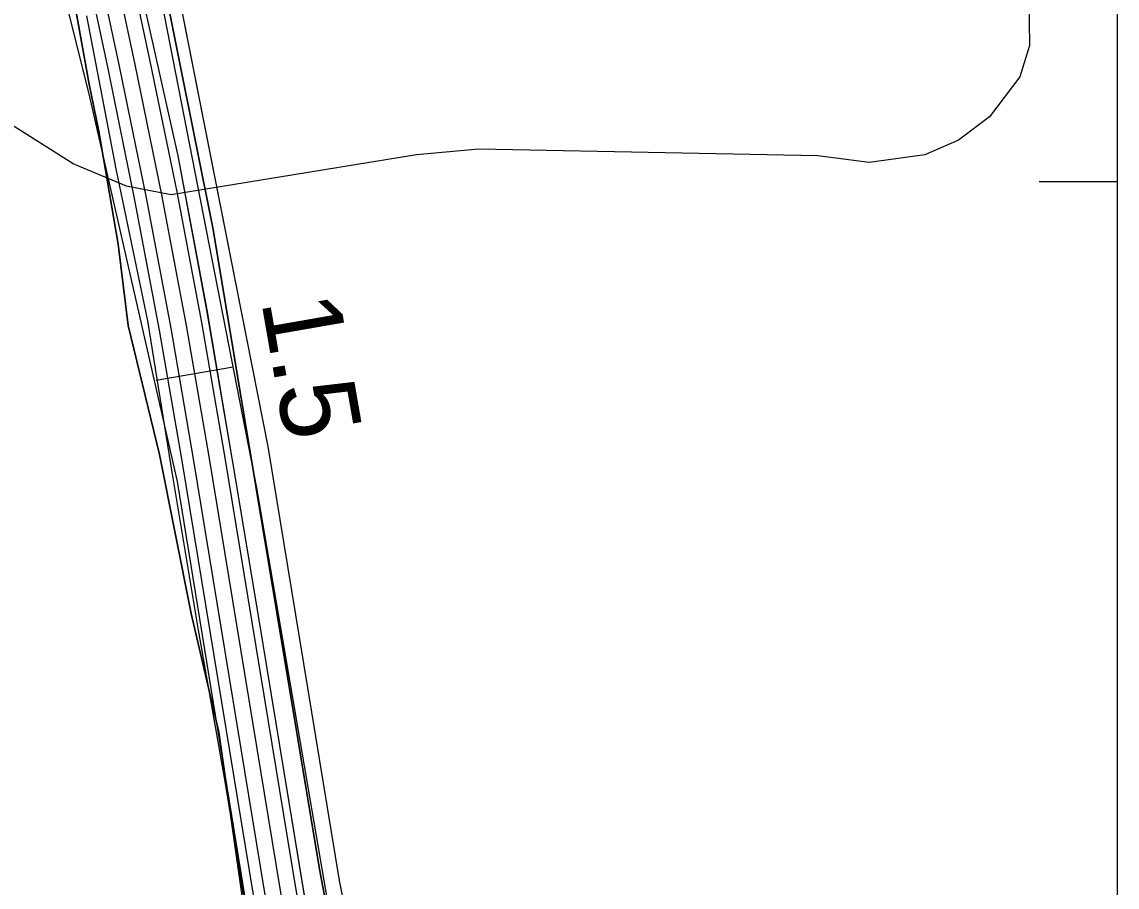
# Model space of a CAD drawing. Extents: x -662620 to -656370, y -1067090 to -1062990.
# Drawn here: x -656510.4 to -656370, y -1065090.5 to -1064979.5 of the extents above; entities that cross this region are included whole.
import ezdxf

# ---------------------------------------------------------------- set-up
doc = ezdxf.new("R2010")
doc.units = 0
for name, color, linetype in [('CESTA_ZABOR', 7, 'Continuous'), ('ctvercova_sit', 7, 'Continuous'), ('Default', 7, 'Continuous'), ('HRANICE_KATASTRÁLNÍHO_ÚZEMÍ', 7, 'Continuous'), ('KRAJINNA_ZELEN', 7, 'Continuous'), ('KRAJINNA_ZELEN_PLOSNA', 7, 'Continuous'), ('OBVOD_PÚ', 7, 'Continuous'), ('Ochr__pás__vod__zdroje_II__stupně', 7, 'Continuous'), ('Odvodnení_cesty_príkopem_-_navržené', 7, 'Continuous'), ('OSTATNÍ_PLOCHA_-_NAVRŽENÁ', 7, 'Continuous'), ('OSTATNÍ_PLOCHA_-_STÁVAJÍCÍ', 7, 'Continuous'), ('POLNÍ_CESTA_NAVRŽENÁ_-_KRAJ', 7, 'Continuous'), ('POLNÍ_CESTA_NAVRŽENÁ_-_OSA', 7, 'Continuous'), ('ram', 7, 'Continuous'), ('Trvalý_trávní_porost_-_stávající', 7, 'Continuous'), ('VRSTEVNICE_ZÁKLADNÍ', 7, 'Continuous')]:
    doc.layers.add(name, color=color, linetype=linetype)

msp = doc.modelspace()

# ---------------------------------------------------------------- linework, layer by layer
at = {"layer": 'CESTA_ZABOR'}
for points in [[(-656494.78, -1064977.19), (-656490.42, -1064996.71), (-656486.75, -1065016.47), (-656483.39, -1065036.23), (-656480.09, -1065055.93), (-656476.85, -1065075.67), (-656473.61, -1065095.4), (-656469.71, -1065114.87), (-656464.87, -1065134.14), (-656459.15, -1065153.27), (-656453.67, -1065172.51), (-656449.89, -1065185.85), (-656448.99, -1065188.76), (-656448.8, -1065190.93), (-656448.65, -1065192.96), (-656447.29, -1065197.54), (-656447.85, -1065199.26), (-656448.1, -1065200.17), (-656448.53, -1065201.45), (-656449.38, -1065202.96), (-656450.36, -1065204.34), (-656451.46, -1065205.55), (-656452.99, -1065206.72), (-656454.5, -1065207.53)], [(-656494.78, -1064977.19), (-656490.42, -1064996.71), (-656486.75, -1065016.47), (-656483.39, -1065036.23), (-656480.09, -1065055.93), (-656476.85, -1065075.67), (-656473.61, -1065095.4), (-656469.71, -1065114.87), (-656464.87, -1065134.14), (-656459.15, -1065153.27), (-656453.67, -1065172.51), (-656449.89, -1065185.85), (-656448.99, -1065188.76), (-656448.8, -1065190.93), (-656448.65, -1065192.96), (-656447.29, -1065197.54), (-656447.85, -1065199.26), (-656448.1, -1065200.17), (-656448.53, -1065201.45), (-656449.38, -1065202.96), (-656450.36, -1065204.34), (-656451.46, -1065205.55), (-656452.99, -1065206.72), (-656454.5, -1065207.53)], [(-656481.14, -1065096.73), (-656484.35, -1065076.93), (-656487.83, -1065057.24), (-656491.13, -1065037.5), (-656494.29, -1065017.84), (-656498.34, -1064998.34), (-656502.09, -1064978.75)], [(-656481.14, -1065096.73), (-656484.35, -1065076.93), (-656487.83, -1065057.24), (-656491.13, -1065037.5), (-656494.29, -1065017.84), (-656498.34, -1064998.34), (-656502.09, -1064978.75)]]:
    msp.add_lwpolyline(points, dxfattribs=at)
at = {"layer": 'ctvercova_sit'}
msp.add_lwpolyline([(-656380.02, -1065000), (-656370.02, -1065000)], dxfattribs=at)
at = {"layer": 'HRANICE_KATASTRÁLNÍHO_ÚZEMÍ'}
msp.add_lwpolyline([(-656439.39, -1065207.14), (-656443.09, -1065201.02), (-656451.67, -1065174.86), (-656460.4, -1065143.02), (-656464.52, -1065125.94), (-656467.38, -1065114.23), (-656472.28, -1065088.16), (-656485.89, -1065006.14), (-656494.94, -1064961.17)], dxfattribs=at)
at = {"layer": 'KRAJINNA_ZELEN'}
msp.add_lwpolyline([(-656497.93, -1064949.27), (-656480.36, -1065039.26), (-656467.4, -1065114.78), (-656447.2, -1065186.68)], dxfattribs=at)
at = {"layer": 'KRAJINNA_ZELEN_PLOSNA'}
for p, q in [((-656478.84, -1065033.97), (-656494.69, -1064953.84)), ((-656494.78, -1064977.19), (-656490.42, -1064996.71)), ((-656490.42, -1064996.71), (-656486.74, -1065016.42)), ((-656486.74, -1065016.42), (-656483.39, -1065036.23)), ((-656469.7, -1065089.62), (-656478.84, -1065033.97)), ((-656483.39, -1065036.23), (-656480.09, -1065055.93)), ((-656480.09, -1065055.93), (-656476.85, -1065075.67)), ((-656476.85, -1065075.67), (-656473.61, -1065095.4)), ((-656464.92, -1065113.72), (-656469.7, -1065089.62))]:
    msp.add_line(p, q, dxfattribs=at)
msp.add_lwpolyline([(-656448.99, -1065188.76), (-656448.95, -1065189.24), (-656444.58, -1065188.26), (-656445.23, -1065185.87), (-656458.9, -1065137.87), (-656464.92, -1065113.72), (-656469.7, -1065089.62), (-656478.84, -1065033.97), (-656494.69, -1064953.84), (-656497.42, -1064940.38), (-656502.26, -1064941.2), (-656498.76, -1064957.6), (-656494.78, -1064977.19), (-656490.42, -1064996.71), (-656486.74, -1065016.42), (-656483.39, -1065036.23), (-656480.09, -1065055.93), (-656476.85, -1065075.67), (-656473.61, -1065095.4), (-656469.71, -1065114.87), (-656464.87, -1065134.14), (-656459.15, -1065153.27), (-656453.67, -1065172.51)], close=True, dxfattribs=at)
at = {"layer": 'OBVOD_PÚ'}
for points in [[(-656494.94, -1064961.17), (-656485.89, -1065006.14)], [(-656485.89, -1065006.14), (-656472.28, -1065088.16)], [(-656472.28, -1065088.16), (-656467.38, -1065114.23)]]:
    msp.add_lwpolyline(points, dxfattribs=at)
at = {"layer": 'Ochr__pás__vod__zdroje_II__stupně'}
msp.add_lwpolyline([(-656902.49, -1064211.06), (-656870.69, -1064245.1), (-656813.68, -1064307.33), (-656789.45, -1064338.69), (-656753.82, -1064387.14), (-656733.87, -1064430.37), (-656709.77, -1064478.5), (-656677.57, -1064535.7), (-656637.77, -1064596.35), (-656621.25, -1064625.05), (-656580.09, -1064710.7), (-656579.61, -1064743.82), (-656566.9, -1064775.79), (-656528.15, -1064877.87), (-656517.82, -1064924.92), (-656501.77, -1064989.11), (-656490.51, -1065038.46), (-656481.56, -1065093.61), (-656483.91, -1065106.33), (-656475.9, -1065134.62), (-656467.89, -1065169.5), (-656470.72, -1065191.65), (-656494.71, -1065192.2), (-656511.61, -1065234.43)], dxfattribs=at)
at = {"layer": 'Odvodnení_cesty_príkopem_-_navržené'}
msp.add_lwpolyline([(-656510.07, -1064935.68), (-656499.39, -1064985.71), (-656495.98, -1065002.36), (-656492.82, -1065019.05), (-656489.94, -1065035.8), (-656480.8, -1065091.45), (-656477.74, -1065108.09), (-656474.04, -1065124.59), (-656469.72, -1065140.95), (-656456.04, -1065189.01), (-656455.69, -1065192), (-656456.31, -1065194.95), (-656457.83, -1065197.55), (-656460.1, -1065199.54), (-656462.88, -1065200.7), (-656465.88, -1065200.92), (-656490.25, -1065198.75), (-656493.54, -1065198.61), (-656496.83, -1065198.76), (-656500.09, -1065199.22), (-656501.61, -1065199.5)], dxfattribs=at)
at = {"layer": 'OSTATNÍ_PLOCHA_-_NAVRŽENÁ'}
for points in [[(-656494.78, -1064977.19), (-656490.42, -1064996.71), (-656486.75, -1065016.47), (-656483.39, -1065036.23), (-656480.09, -1065055.93), (-656476.85, -1065075.67), (-656473.61, -1065095.4), (-656469.71, -1065114.87), (-656464.87, -1065134.14), (-656459.15, -1065153.27), (-656453.67, -1065172.51), (-656449.89, -1065185.85), (-656448.99, -1065188.76), (-656448.8, -1065190.93), (-656448.65, -1065192.96), (-656447.29, -1065197.54), (-656447.85, -1065199.26), (-656448.1, -1065200.17), (-656448.53, -1065201.45), (-656449.38, -1065202.96), (-656450.36, -1065204.34), (-656451.46, -1065205.55), (-656452.99, -1065206.72), (-656454.5, -1065207.53)], [(-656481.14, -1065096.73), (-656484.35, -1065076.93), (-656487.83, -1065057.24), (-656491.13, -1065037.5), (-656494.29, -1065017.84), (-656498.34, -1064998.34), (-656502.09, -1064978.75)]]:
    msp.add_lwpolyline(points, dxfattribs=at)
at = {"layer": 'OSTATNÍ_PLOCHA_-_STÁVAJÍCÍ'}
for p, q in [((-656494.94, -1064961.17), (-656485.89, -1065006.14)), ((-656494.94, -1064961.17), (-656485.89, -1065006.14)), ((-656501.87, -1064987.3), (-656505.81, -1064965.07)), ((-656501.87, -1064987.3), (-656505.81, -1064965.07)), ((-656500.55, -1064993.53), (-656501.87, -1064987.3)), ((-656500.55, -1064993.53), (-656501.87, -1064987.3)), ((-656498.1, -1065008.02), (-656500.55, -1064993.53)), ((-656498.1, -1065008.02), (-656500.55, -1064993.53)), ((-656485.89, -1065006.14), (-656472.28, -1065088.16)), ((-656485.89, -1065006.14), (-656472.28, -1065088.16)), ((-656496.81, -1065018.44), (-656498.1, -1065008.02)), ((-656496.81, -1065018.44), (-656498.1, -1065008.02)), ((-656492.8, -1065035), (-656496.81, -1065018.44)), ((-656492.8, -1065035), (-656496.81, -1065018.44)), ((-656488.73, -1065055.37), (-656492.8, -1065035)), ((-656488.73, -1065055.37), (-656492.8, -1065035)), ((-656485.18, -1065070.58), (-656488.73, -1065055.37)), ((-656485.18, -1065070.58), (-656488.73, -1065055.37)), ((-656482.24, -1065091.3), (-656485.18, -1065070.58)), ((-656482.24, -1065091.3), (-656485.18, -1065070.58)), ((-656472.28, -1065088.16), (-656467.38, -1065114.23)), ((-656472.28, -1065088.16), (-656467.38, -1065114.23))]:
    msp.add_line(p, q, dxfattribs=at)
for points in [[(-656494.94, -1064961.17), (-656485.89, -1065006.14), (-656472.28, -1065088.16), (-656467.38, -1065114.23), (-656464.52, -1065125.94), (-656460.4, -1065143.02), (-656451.67, -1065174.86), (-656443.09, -1065201.02), (-656439.39, -1065207.14)], [(-656494.94, -1064961.17), (-656485.89, -1065006.14), (-656472.28, -1065088.16), (-656467.38, -1065114.23), (-656464.52, -1065125.94), (-656460.4, -1065143.02), (-656451.67, -1065174.86), (-656443.09, -1065201.02), (-656439.39, -1065207.14)], [(-656482.24, -1065091.3), (-656485.18, -1065070.58), (-656488.73, -1065055.37), (-656492.8, -1065035), (-656496.81, -1065018.44), (-656498.1, -1065008.02), (-656500.55, -1064993.53), (-656501.87, -1064987.3), (-656505.81, -1064965.07)], [(-656482.24, -1065091.3), (-656485.18, -1065070.58), (-656488.73, -1065055.37), (-656492.8, -1065035), (-656496.81, -1065018.44), (-656498.1, -1065008.02), (-656500.55, -1064993.53), (-656501.87, -1064987.3), (-656505.81, -1064965.07)]]:
    msp.add_lwpolyline(points, dxfattribs=at)
at = {"layer": 'POLNÍ_CESTA_NAVRŽENÁ_-_KRAJ'}
for points in [[(-656506.3, -1064927.02), (-656494.01, -1064984.56), (-656490.58, -1065001.29), (-656487.41, -1065018.08), (-656484.51, -1065034.91), (-656475.37, -1065090.56), (-656472.35, -1065106.99), (-656468.7, -1065123.29), (-656464.43, -1065139.44), (-656450.75, -1065187.5), (-656450.19, -1065192.25), (-656451.17, -1065196.93), (-656453.59, -1065201.06), (-656457.19, -1065204.21), (-656461.6, -1065206.05), (-656466.37, -1065206.4), (-656490.73, -1065204.23), (-656493.53, -1065204.11), (-656496.32, -1065204.24), (-656499.09, -1065204.62), (-656500.61, -1065204.91)], [(-656508.61, -1064935.37), (-656497.93, -1064985.4), (-656494.5, -1065002.07), (-656491.35, -1065018.79), (-656488.46, -1065035.56), (-656479.32, -1065091.21), (-656476.27, -1065107.79), (-656472.59, -1065124.24), (-656468.28, -1065140.53), (-656454.59, -1065188.6), (-656454.19, -1065192.07), (-656454.91, -1065195.49), (-656456.67, -1065198.51), (-656459.3, -1065200.81), (-656462.53, -1065202.16), (-656466.01, -1065202.41), (-656490.38, -1065200.24), (-656493.54, -1065200.11), (-656496.69, -1065200.26), (-656499.82, -1065200.69), (-656501.34, -1065200.97)]]:
    msp.add_lwpolyline(points, dxfattribs=at)
at = {"layer": 'POLNÍ_CESTA_NAVRŽENÁ_-_OSA'}
for points in [[(-656506.65, -1064934.95), (-656495.97, -1064984.98), (-656492.54, -1065001.68), (-656489.38, -1065018.43), (-656486.48, -1065035.23), (-656477.34, -1065090.88), (-656474.31, -1065107.39), (-656470.64, -1065123.76), (-656466.36, -1065139.99), (-656452.67, -1065188.05), (-656452.19, -1065192.16), (-656453.04, -1065196.21), (-656455.13, -1065199.78), (-656458.25, -1065202.51), (-656462.06, -1065204.1), (-656466.19, -1065204.4), (-656490.56, -1065202.24), (-656493.53, -1065202.11), (-656496.5, -1065202.25), (-656499.45, -1065202.66), (-656500.97, -1065202.94)], [(-656483.35, -1065023.78), (-656493.2, -1065025.5)]]:
    msp.add_lwpolyline(points, dxfattribs=at)
at = {"layer": 'ram'}
msp.add_lwpolyline([(-662620.02, -1067089.66), (-662620.02, -1062989.66), (-656370.02, -1062989.66), (-656370.02, -1067089.66), (-662620.02, -1067089.66)], dxfattribs=at)
at = {"layer": 'Trvalý_trávní_porost_-_stávající'}
for p, q in [((-656505.81, -1064965.07), (-656501.87, -1064987.3)), ((-656501.87, -1064987.3), (-656500.55, -1064993.53)), ((-656500.55, -1064993.53), (-656498.1, -1065008.02)), ((-656498.1, -1065008.02), (-656496.81, -1065018.44)), ((-656496.81, -1065018.44), (-656492.8, -1065035)), ((-656492.8, -1065035), (-656488.73, -1065055.37)), ((-656488.73, -1065055.37), (-656485.18, -1065070.58)), ((-656485.18, -1065070.58), (-656482.24, -1065091.3))]:
    msp.add_line(p, q, dxfattribs=at)
msp.add_lwpolyline([(-656505.81, -1064965.07), (-656501.87, -1064987.3), (-656500.55, -1064993.53), (-656498.1, -1065008.02), (-656496.81, -1065018.44), (-656492.8, -1065035), (-656488.73, -1065055.37), (-656485.18, -1065070.58), (-656482.24, -1065091.3), (-656487.52, -1065106.29), (-656493.68, -1065125), (-656503.9, -1065154.45), (-656507.98, -1065167.42), (-656509.7, -1065174.58), (-656510.85, -1065180.45)], dxfattribs=at)
at = {"layer": 'VRSTEVNICE_ZÁKLADNÍ'}
msp.add_lwpolyline([(-656450.83, -1064858.2), (-656432.82, -1064883.64), (-656426.11, -1064894.65), (-656413.63, -1064908.03), (-656392.66, -1064944.25), (-656383.9, -1064960.71), (-656381.37, -1064973.26), (-656381.23, -1064982.55), (-656382.51, -1064986.55), (-656386.37, -1064991.7), (-656390.37, -1064994.7), (-656394.66, -1064996.56), (-656401.81, -1064997.56), (-656408.38, -1064996.7), (-656451.83, -1064995.84), (-656459.84, -1064996.56), (-656491.29, -1065001.7), (-656497, -1065000.56), (-656503.86, -1064997.7), (-656519.01, -1064988.13), (-656536.34, -1064982.89), (-656559.32, -1064980.98), (-656573.04, -1064981.84)], dxfattribs=at)

# ---------------------------------------------------------------- texts
at = {"layer": 'Default'}
msp.add_text('1.5', height=10, rotation=279.8998, dxfattribs=at).set_placement((-656479.76, -1065015.31))

doc.saveas('drawing.dxf')
